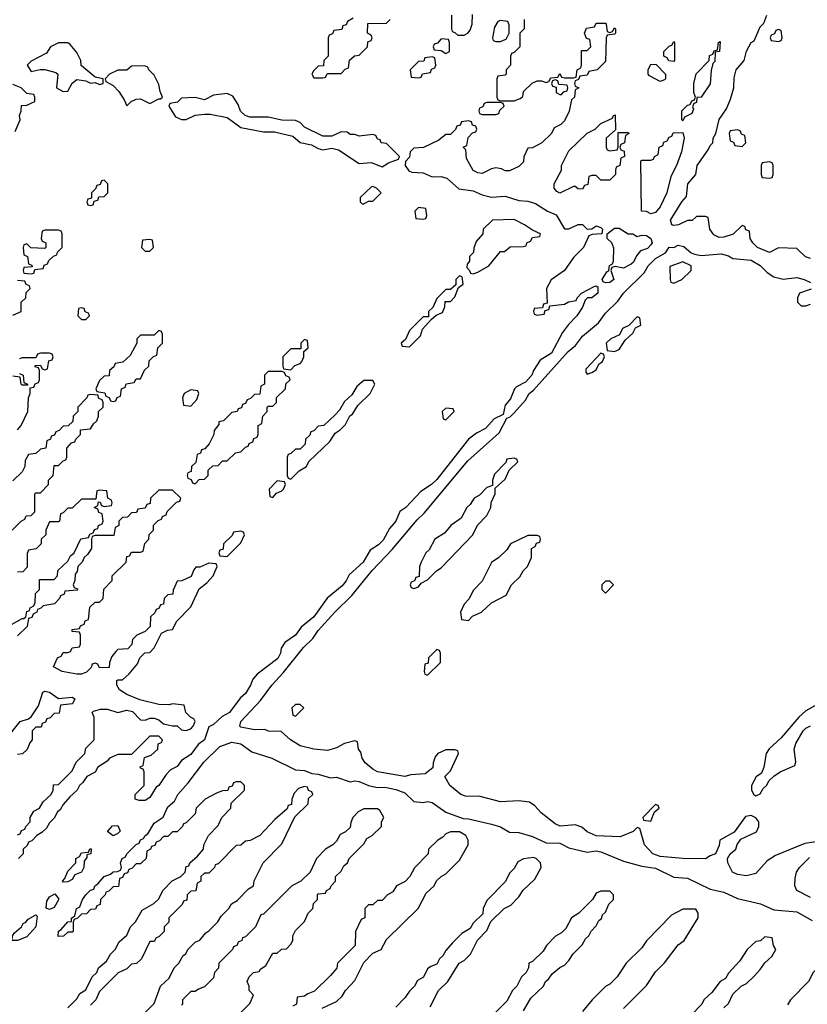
# Model space of a CAD drawing. Header units: inches. Extents: x 2701323 to 2964515, y 494916 to 722124.
# Tile 589 of 656: x 2880839 to 2884296, y 675130 to 679450. Entities that reach past the tile are written whole.
import ezdxf

# ---------------------------------------------------------------- set-up
doc = ezdxf.new("R2010")
doc.units = ezdxf.units.IN
doc.header["$MEASUREMENT"] = 0
doc.layers.add('C8687', color=7, linetype='Continuous')

msp = doc.modelspace()

# ---------------------------------------------------------------- linework, layer by layer
at = {"layer": 'C8687', "color": 2, "elevation": 2}
for points in [[(2883054, 679450), (2883054, 679410), (2883034, 679390), (2883034, 679330), (2883010, 679306), (2882998, 679302), (2882994, 679290), (2882994, 679250), (2882974, 679230), (2882974, 679210), (2882970, 679206), (2882938, 679202), (2882934, 679190), (2882934, 679110), (2882938, 679098), (2882950, 679094), (2883010, 679094), (2883036.4, 679103.6), (2883047.3, 679112.7), (2883050, 679134), (2883088.4, 679171.6), (2883110, 679182), (2883130, 679182), (2883150, 679174), (2883162, 679178), (2883170, 679194), (2883202, 679198), (2883210, 679214), (2883218, 679198), (2883230, 679194), (2883270, 679194), (2883282, 679198), (2883286, 679230), (2883302, 679238), (2883306, 679250), (2883306, 679314), (2883330, 679314), (2883346, 679330), (2883342, 679362), (2883327.3, 679367.3), (2883318, 679390), (2883327.3, 679412.7), (2883362, 679418), (2883370, 679434), (2883410, 679434), (2883414, 679430), (2883418, 679398), (2883430, 679394), (2883442, 679398), (2883450, 679414), (2883454, 679410), (2883454, 679390), (2883450, 679386), (2883418, 679382), (2883414, 679370), (2883410, 679266), (2883374, 679230), (2883338, 679222), (2883330, 679206), (2883298, 679202), (2883292.7, 679187.3), (2883278, 679182), (2883274, 679170), (2883278, 679158), (2883294, 679150), (2883278, 679142), (2883274, 679110), (2883262, 679098), (2883251.6, 679048.4), (2883230, 679006), (2883214, 678990), (2883185.4, 678974.6), (2883174, 678950), (2883131.2, 678908.9), (2883090, 678888), (2883070, 678886), (2883052.7, 678847.3), (2883050, 678826), (2883030, 678806), (2882990, 678786), (2882970, 678786), (2882954.6, 678794.6), (2882930, 678799), (2882910, 678795.3), (2882870, 678775.3), (2882850, 678778), (2882830, 678788), (2882800.4, 678840.4), (2882798, 678878), (2882786, 678890), (2882802, 678898), (2882807.3, 678932.7), (2882827.3, 678952.7), (2882842, 678958), (2882846, 678970), (2882842, 678982), (2882827.3, 678987.3), (2882822, 679002), (2882810, 679006), (2882778, 679002), (2882772.7, 678987.3), (2882758, 678982), (2882752.7, 678967.3), (2882730, 678946), (2882710, 678946), (2882679.6, 678920.4), (2882611.6, 678888.4), (2882570, 678886), (2882554, 678870), (2882550, 678846), (2882532.7, 678827.3), (2882532, 678810), (2882547.1, 678787.1), (2882560.7, 678780.7), (2882610, 678777.3), (2882650, 678760.7), (2882690, 678762), (2882714, 678754), (2882767.3, 678707.3), (2882830, 678699.1), (2882870, 678680.7), (2882910, 678670.8), (2882970, 678675.5), (2883030, 678657.1), (2883070, 678653.4), (2883103.4, 678643.4), (2883156, 678610), (2883193.5, 678593.5), (2883230, 678532), (2883250, 678532), (2883290, 678551.3), (2883310, 678551), (2883330, 678531.3), (2883350, 678532), (2883370, 678544.7), (2883390, 678538), (2883398, 678530), (2883394, 678510), (2883352.7, 678507.3), (2883338, 678502), (2883314, 678450), (2883270, 678406), (2883231.2, 678348.9), (2883171.6, 678308.4), (2883152, 678270), (2883154, 678206), (2883138, 678202), (2883134, 678186), (2883098, 678182), (2883094, 678170), (2883098, 678158), (2883110, 678154), (2883142, 678158), (2883146, 678174), (2883162, 678178), (2883166, 678194), (2883230, 678202), (2883248.4, 678211.6), (2883282, 678218), (2883286, 678230), (2883306, 678250), (2883360.4, 678279.6), (2883370, 678282), (2883376.9, 678276.9), (2883377.3, 678250), (2883350, 678229.2), (2883331.2, 678228.9), (2883321, 678219), (2883310, 678188), (2883284.7, 678150), (2883247.7, 678112.3), (2883222, 678078), (2883173, 677987), (2883124.1, 677955.9), (2883094, 677910), (2883086.8, 677890), (2883059.9, 677860.1), (2883020.5, 677839.5), (2883011, 677830), (2882993.4, 677786.6), (2882970, 677758), (2882962, 677718), (2882921.3, 677698.7), (2882884.4, 677655.6), (2882844.1, 677635.9), (2882810, 677609.2), (2882670, 677432.7), (2882646.8, 677410), (2882599.8, 677380.2), (2882534.8, 677310), (2882507.5, 677292.5), (2882490.4, 677249.6), (2882462.8, 677217.2), (2882434.2, 677165.8), (2882413.8, 677146.2), (2882377.6, 677122.4), (2882347.7, 677070), (2882286.2, 677013.8), (2882272.7, 676987.3), (2882254.6, 676965.4), (2882188.5, 676911.5), (2882130.4, 676829.6), (2882075.2, 676784.8), (2882050.5, 676749.5), (2882002.5, 676717.5), (2881987.7, 676692.3), (2881984, 676670), (2881972.5, 676647.5), (2881881.1, 676578.9), (2881863.4, 676556.6), (2881853, 676530), (2881830, 676493.2), (2881806.6, 676473.4), (2881760.7, 676410), (2881727.5, 676392.5), (2881690, 676358), (2881670, 676348), (2881650.4, 676289.7), (2881622.8, 676270), (2881590, 676225.2), (2881550, 676199), (2881530, 676174), (2881501.1, 676158.9), (2881482, 676138), (2881450.7, 676090), (2881438, 676082), (2881410, 676037.2), (2881390, 676023.7), (2881364, 676024), (2881346, 676030), (2881346, 676050), (2881386, 676090), (2881386, 676150), (2881382, 676162), (2881370, 676166), (2881368.4, 676171.6), (2881382, 676178), (2881387.3, 676212.7), (2881416.4, 676223.6), (2881446, 676250), (2881447.3, 676272.7), (2881462, 676278), (2881466, 676290), (2881450, 676306), (2881410, 676306), (2881330, 676226), (2881270, 676226), (2881234, 676210), (2881223.6, 676196.4), (2881182, 676170), (2881171.2, 676148.9), (2881134, 676130), (2881116.9, 676103.1), (2881102, 676090), (2881091.2, 676068.9), (2881059.6, 676040.4), (2881030, 676006), (2881016.9, 675983.1), (2881005.4, 675974.6), (2880990, 675946), (2880970, 675926), (2880956.9, 675903.1), (2880936.9, 675883.1), (2880914, 675870), (2880892.7, 675847.3), (2880878, 675842), (2880872.7, 675827.3), (2880854, 675810), (2880854, 675790), (2880834, 675770)], [(2882303.6, 679456.4), (2882278, 679442), (2882272.7, 679427.3), (2882258, 679422), (2882252.7, 679407.3), (2882218, 679402), (2882212.7, 679387.3), (2882198, 679382), (2882194, 679370), (2882194, 679290), (2882174, 679270), (2882172.7, 679247.3), (2882150, 679246), (2882130, 679226), (2882122, 679210), (2882130, 679194), (2882170, 679194), (2882182, 679198), (2882190, 679214), (2882250, 679214), (2882267.3, 679232.7), (2882282, 679238), (2882287.3, 679272.7), (2882308.4, 679291.6), (2882330, 679294), (2882366, 679330), (2882367.3, 679352.7), (2882382, 679358), (2882386, 679370), (2882382, 679382), (2882366, 679390), (2882367.3, 679432.7), (2882450, 679434), (2882466, 679450)], [(2882734, 679470), (2882734, 679410), (2882738, 679398), (2882750, 679394), (2882762, 679382), (2882790, 679382), (2882806, 679390), (2882816.4, 679403.6), (2882826, 679430), (2882827.3, 679472.7)], [(2884310, 678402), (2884289.1, 678409.1), (2884250, 678446), (2884170, 678448), (2884130, 678428.7), (2884078, 678450), (2884058, 678470), (2884046, 678490), (2884042, 678522), (2884027.3, 678527.3), (2884022, 678542), (2884010, 678546), (2883971.6, 678508.4), (2883930, 678495.3), (2883910, 678494), (2883885.6, 678505.6), (2883868, 678530), (2883862, 678582), (2883850, 678586), (2883810, 678586), (2883791.6, 678568.4), (2883770, 678568.7), (2883730.5, 678549.5), (2883710, 678546.6), (2883702, 678550), (2883696, 678570), (2883745.1, 678650), (2883765.8, 678674.2), (2883772, 678730), (2883806.6, 678770), (2883812.7, 678810), (2883862, 678878), (2883870, 678898), (2883882, 678910), (2883882.7, 678930), (2883895.3, 678950), (2883910, 679011.3), (2883942, 679058), (2883959.3, 679100.7), (2883974, 679150), (2883975.1, 679195.1), (2883984.2, 679230), (2884019.3, 679270), (2884030, 679311.3), (2884049.5, 679350), (2884062.7, 679357.3), (2884090, 679418), (2884105.6, 679434.4), (2884119, 679470)], [(2880820.2, 678959.8), (2880842, 679010), (2880838, 679030), (2880846, 679050), (2880847.3, 679072.7), (2880870, 679074), (2880906, 679090), (2880906, 679110), (2880902, 679122), (2880870, 679126), (2880846, 679150), (2880810, 679166)], [(2884354, 675846), (2884285.2, 675834.8), (2884156.7, 675783.3), (2884120.4, 675759.6), (2884070, 675704), (2884030, 675693.2), (2883990, 675699), (2883968, 675710), (2883948, 675750), (2883946, 675770), (2883958, 675790), (2883982, 675810), (2883989.2, 675830.8), (2884005.2, 675854.8), (2884072.7, 675887.3), (2884084, 675910), (2884084, 675930), (2884070, 675948.7), (2884050, 675959), (2884025.4, 675954.6), (2883974.8, 675885.2), (2883912, 675850), (2883910, 675826), (2883894, 675790), (2883870, 675782), (2883850, 675768.7), (2883750, 675769.2), (2883650, 675778), (2883619, 675790), (2883582, 675830), (2883562, 675902), (2883550, 675906), (2883531.6, 675888.4), (2883475.3, 675864.7), (2883370, 675869.4), (2883330, 675886), (2883306.6, 675906.6), (2883277.5, 675917.5), (2883212.1, 675912.1), (2883190, 675922), (2883128, 675970), (2883100.4, 676000.4), (2883076.4, 676016.4), (2883030, 676022), (2882950, 676019), (2882861.2, 676041.2), (2882796.3, 676043.7), (2882775.3, 676050), (2882728, 676090), (2882706, 676130), (2882730, 676154), (2882766, 676230), (2882762, 676242), (2882750, 676246), (2882710, 676246), (2882674, 676230), (2882663.6, 676216.4), (2882654, 676190), (2882652.7, 676167.3), (2882619.6, 676140.4), (2882556.4, 676136.4), (2882530, 676129.2), (2882410, 676149.4), (2882390, 676161.2), (2882355.3, 676190), (2882342, 676210), (2882336.4, 676236.4), (2882326, 676250), (2882322, 676282), (2882310, 676286), (2882265.4, 676274.6), (2882230, 676255.3), (2882190, 676244), (2882130, 676249.3), (2882070, 676263.7), (2882028.7, 676290), (2881987.3, 676327.3), (2881931.2, 676328.9), (2881915.3, 676335.3), (2881870, 676334), (2881810, 676345.2), (2881805.2, 676350), (2881809.6, 676370.4), (2881896.6, 676463.4), (2881946, 676530), (2881995.6, 676584.4), (2882084.4, 676695.6), (2882125.4, 676734.6), (2882149.6, 676770.4), (2882222.7, 676850), (2882296.9, 676923.1), (2882386.2, 677033.8), (2882474.9, 677125.1), (2882584.7, 677255.3), (2882615.1, 677284.9), (2882806, 677514), (2882943.2, 677636.8), (2882978, 677702), (2882992.5, 677707.5), (2883010, 677724.7), (2883059.5, 677780.5), (2883075.3, 677810), (2883095.1, 677824.9), (2883246.8, 677993.2), (2883279.5, 678020.5), (2883310, 678061), (2883380.2, 678119.8), (2883410, 678162), (2883465.2, 678214.8), (2883489.5, 678250.5), (2883580.4, 678339.6), (2883598, 678370), (2883630, 678402), (2883673.6, 678426.4), (2883690, 678451), (2883710, 678450.8), (2883730, 678460.7), (2883754.2, 678454.2), (2883786.8, 678426.8), (2883800.7, 678420.7), (2883830, 678414.8), (2883918, 678422), (2883950, 678414), (2883970, 678402), (2884050, 678394.8), (2884090, 678371.3), (2884120.5, 678340.5), (2884150, 678322), (2884190, 678311), (2884250, 678318.8), (2884282, 678310), (2884310, 678296)], [(2880810, 678154), (2880846, 678170), (2880846, 678210), (2880866, 678230), (2880867.3, 678252.7), (2880886, 678270), (2880882, 678282), (2880867.3, 678287.3), (2880862, 678302), (2880830, 678306)], [(2884312.7, 678267.3), (2884262, 678250), (2884254, 678230), (2884254, 678210), (2884270, 678194), (2884290, 678194), (2884310, 678202)], [(2880829.6, 677650.4), (2880845.2, 677670), (2880875.3, 677730), (2880878, 677790), (2880886, 677810), (2880886, 677834), (2880902, 677838), (2880907.3, 677852.7), (2880922, 677858), (2880926, 677870), (2880926, 677910), (2880922, 677922), (2880907.3, 677927.3), (2880907.3, 677932.7), (2880930, 677934), (2880938, 677918), (2880950, 677914), (2880962, 677918), (2880967.3, 677952.7), (2880982, 677958), (2880986, 677970), (2880982, 677982), (2880970, 677986), (2880930, 677986), (2880918, 677982), (2880910, 677966), (2880850, 677966), (2880838, 677962)], [(2880838, 677898), (2880854, 677890), (2880858, 677858), (2880874, 677850), (2880874, 677846), (2880850, 677846), (2880846, 677850), (2880842, 677882), (2880810, 677886)], [(2880806, 677210), (2880846, 677250), (2880862, 677258), (2880867.3, 677272.7), (2880890, 677274), (2880906, 677290), (2880906, 677370), (2880910, 677374), (2880930, 677374), (2880966, 677410), (2880966, 677430), (2880986, 677450), (2880990, 677494), (2881010, 677494), (2881030, 677514), (2881042, 677518), (2881046, 677530), (2881046, 677570), (2881067.3, 677592.7), (2881082, 677598), (2881086, 677610), (2881106, 677630), (2881106, 677650), (2881150, 677654), (2881163.1, 677676.9), (2881178, 677690), (2881186, 677710), (2881186, 677730), (2881206, 677750), (2881206, 677770), (2881202, 677782), (2881187.3, 677787.3), (2881182, 677802), (2881150, 677806), (2881138, 677802), (2881134, 677790), (2881094, 677750), (2881094, 677730), (2881074, 677710), (2881072.7, 677687.3), (2881052.7, 677667.3), (2881030, 677666), (2881012.7, 677647.3), (2880998, 677642), (2880992.7, 677627.3), (2880978, 677622), (2880974, 677610), (2880958, 677602), (2880954, 677570), (2880930, 677566), (2880910, 677546), (2880878, 677542), (2880863.6, 677516.4), (2880862, 677490), (2880850, 677466), (2880810, 677426)], [(2880803.1, 676796.9), (2880850, 676822), (2880858, 676822), (2880866, 676830), (2880870, 676854), (2880882, 676858), (2880886, 676870), (2880902, 676878), (2880907.3, 676892.7), (2880908.4, 676931.6), (2880926, 676950), (2880926, 676994), (2880990, 676994), (2881006, 677010), (2881007.3, 677032.7), (2881050, 677074), (2881063.1, 677096.9), (2881078, 677110), (2881107.3, 677172.7), (2881142, 677178), (2881147.3, 677192.7), (2881162, 677198), (2881167.3, 677212.7), (2881182, 677218), (2881186, 677230), (2881202, 677238), (2881206, 677250), (2881202, 677282), (2881187.3, 677287.3), (2881182, 677302), (2881166, 677310), (2881182, 677318), (2881186, 677334), (2881192.7, 677332.7), (2881198, 677318), (2881210, 677314), (2881242, 677318), (2881246, 677330), (2881242, 677342), (2881226, 677350), (2881222, 677382), (2881190, 677386), (2881178, 677382), (2881174, 677346), (2881110, 677346), (2881070, 677306), (2881050, 677306), (2881030, 677286), (2881018, 677282), (2881014, 677250), (2881010, 677246), (2880970, 677246), (2880954, 677210), (2880954, 677190), (2880934, 677170), (2880934, 677150), (2880911.6, 677128.4), (2880878, 677122), (2880872.7, 677107.3), (2880872.7, 677047.3), (2880852.7, 677027.3), (2880830, 677026)], [(2880830, 675874), (2880842, 675878), (2880847.3, 675892.7), (2880862, 675898), (2880866, 675910), (2880886, 675930), (2880886, 675950), (2880902, 675978), (2880926, 675990), (2880942, 676018), (2880978, 676050), (2880986, 676070), (2880987.3, 676092.7), (2881010, 676094), (2881070, 676154), (2881087.3, 676192.7), (2881126, 676230), (2881130, 676254), (2881166, 676290), (2881166, 676390), (2881158, 676410), (2881164, 676416), (2881194.6, 676425.4), (2881225.4, 676425.4), (2881270, 676410.8), (2881310, 676420.7), (2881334.6, 676414.6), (2881370, 676378), (2881390, 676376), (2881410, 676384.7), (2881430, 676384.7), (2881450, 676378), (2881470, 676361), (2881510, 676351), (2881530, 676351), (2881550, 676334.8), (2881570, 676330.8), (2881590, 676338.8), (2881601.2, 676350), (2881609, 676370), (2881603.1, 676383.1), (2881589.4, 676389.4), (2881568, 676410), (2881562, 676442), (2881510, 676448), (2881496, 676444), (2881450, 676445.2), (2881366.3, 676466.3), (2881309.3, 676489.3), (2881278, 676510), (2881266, 676530), (2881266, 676550), (2881270, 676554), (2881290, 676554), (2881320.4, 676579.6), (2881356.4, 676623.6), (2881366, 676650), (2881388.4, 676671.6), (2881410, 676674), (2881430, 676694), (2881462, 676758), (2881488.4, 676771.6), (2881510, 676774), (2881528.7, 676811.3), (2881590, 676874), (2881627.3, 676952.7), (2881660.4, 676979.6), (2881688, 677010), (2881706, 677050), (2881702, 677062), (2881670, 677066), (2881630, 677048), (2881612.7, 677047.3), (2881603.6, 677036.4), (2881592.7, 677007.3), (2881551.6, 676988.4), (2881530, 676986), (2881512.7, 676947.3), (2881511.2, 676928.9), (2881490, 676926), (2881474, 676910), (2881470, 676886), (2881458, 676882), (2881450, 676866), (2881438, 676862), (2881432.7, 676847.3), (2881414, 676830), (2881412.7, 676787.3), (2881390, 676766), (2881354, 676750), (2881334, 676730), (2881331.6, 676708.4), (2881314, 676690), (2881270, 676686), (2881262, 676678), (2881243.6, 676656.4), (2881234, 676630), (2881232.7, 676607.3), (2881190, 676606), (2881182, 676622), (2881170, 676626), (2881158, 676622), (2881152.7, 676607.3), (2881132.7, 676587.3), (2881110, 676578), (2881090, 676578), (2881026, 676590), (2880988, 676610), (2881006, 676650), (2881022, 676658), (2881030, 676674), (2881050, 676674), (2881062, 676678), (2881070, 676694), (2881102, 676698), (2881106, 676710), (2881106, 676750), (2881102, 676762), (2881070, 676766), (2881070, 676774), (2881102, 676778), (2881106, 676790), (2881122, 676798), (2881127.3, 676812.7), (2881142, 676818), (2881147.3, 676872.7), (2881170, 676894), (2881190, 676894), (2881206, 676910), (2881208.4, 676951.6), (2881246, 676990), (2881246, 677010), (2881306, 677070), (2881310, 677094), (2881322, 677098), (2881330, 677114), (2881370, 677114), (2881382, 677118), (2881388.4, 677151.6), (2881406, 677170), (2881408.4, 677191.6), (2881426, 677210), (2881427.3, 677232.7), (2881447.3, 677252.7), (2881462, 677258), (2881466, 677270), (2881482, 677278), (2881487.3, 677292.7), (2881527.3, 677332.7), (2881542, 677338), (2881546, 677350), (2881510, 677386), (2881450, 677386), (2881414, 677350), (2881412.7, 677327.3), (2881398, 677322), (2881390, 677306), (2881358, 677302), (2881352.7, 677287.3), (2881330, 677286), (2881312.7, 677267.3), (2881290, 677266), (2881274, 677250), (2881274, 677230), (2881258, 677222), (2881252.7, 677187.3), (2881170, 677186), (2881158, 677182), (2881154, 677170), (2881154, 677130), (2881136.9, 677103.1), (2881122, 677090), (2881114, 677070), (2881094, 677050), (2881091.6, 677028.4), (2881083.6, 677016.4), (2881082, 676990), (2881074, 676970), (2881078, 676958), (2881092.7, 676952.7), (2881092.7, 676947.3), (2881038, 676942), (2881034, 676930), (2881018, 676922), (2881014, 676910), (2880992.7, 676887.3), (2880942, 676878), (2880932.7, 676867.3), (2880918, 676862), (2880914, 676850), (2880898, 676842), (2880892.7, 676827.3), (2880878, 676822), (2880872.7, 676787.3), (2880830, 676746)], [(2880800.2, 676319.8), (2880842, 676370), (2880878, 676382), (2880889.2, 676390.8), (2880921.2, 676438.8), (2880941.2, 676498.8), (2880950, 676504), (2880970, 676499.1), (2881010, 676471), (2881070, 676478), (2881082, 676470), (2881071.6, 676448.4), (2881018, 676442), (2881012.7, 676407.3), (2880990, 676406), (2880972.7, 676387.3), (2880958, 676382), (2880952.7, 676367.3), (2880938, 676362), (2880934, 676346), (2880910, 676346), (2880894, 676330), (2880894, 676290), (2880883.6, 676276.4), (2880872.7, 676247.3), (2880851.6, 676228.4), (2880830, 676226)], [(2884330, 676439), (2884290, 676417.2), (2884258.8, 676390), (2884181.1, 676298.9), (2884128.6, 676251.5), (2884116.3, 676230), (2884106, 676170), (2884096, 676144), (2884071.6, 676128.4), (2884052, 676090), (2884052, 676070), (2884062, 676050), (2884070, 676044.7), (2884090, 676054), (2884103.1, 676076.9), (2884118, 676090), (2884128.7, 676111.3), (2884149, 676131), (2884178, 676150), (2884242, 676178), (2884246, 676194), (2884239, 676250), (2884245.6, 676274.4), (2884278, 676330), (2884290, 676342), (2884310, 676352)], [(2881050, 675114), (2881090, 675154), (2881103.1, 675176.9), (2881130, 675194), (2881158, 675250), (2881178, 675270), (2881186, 675290), (2881220.4, 675319.6), (2881238, 675350), (2881258, 675370), (2881276.4, 675403.6), (2881310, 675434), (2881326, 675470), (2881348.4, 675491.6), (2881376.4, 675543.6), (2881428.4, 675571.6), (2881448.4, 675591.6), (2881468.8, 675631.1), (2881508.8, 675671.1), (2881546, 675690), (2881566, 675710), (2881570, 675734), (2881582, 675738), (2881586, 675750), (2881620.4, 675779.6), (2881646, 675810), (2881648, 675830), (2881668, 675870), (2881710, 675914), (2881726, 675950), (2881766, 675990), (2881767.3, 676012.7), (2881826, 676070), (2881826, 676090), (2881818, 676098), (2881810, 676106), (2881790, 676106), (2881778, 676102), (2881772.7, 676087.3), (2881758, 676082), (2881752.7, 676067.3), (2881730, 676066), (2881703.6, 676056.4), (2881654, 676030), (2881614, 675990), (2881610, 675966), (2881570, 675926), (2881558, 675922), (2881554, 675910), (2881530, 675886), (2881510, 675886), (2881490, 675866), (2881470, 675866), (2881452.7, 675847.3), (2881438, 675842), (2881432.7, 675827.3), (2881418, 675822), (2881414, 675810), (2881398, 675802), (2881394, 675770), (2881374, 675750), (2881370, 675746), (2881350, 675746), (2881332.7, 675727.3), (2881318, 675722), (2881312.7, 675707.3), (2881298, 675702), (2881290, 675686), (2881278, 675682), (2881272.7, 675647.3), (2881250, 675646), (2881230, 675626), (2881218, 675622), (2881214, 675610), (2881194, 675590), (2881192.7, 675567.3), (2881178, 675562), (2881172.7, 675547.3), (2881150, 675546), (2881132.7, 675527.3), (2881110, 675526), (2881092.7, 675507.3), (2881078, 675502), (2881074, 675490), (2881074, 675450), (2881070, 675446), (2881050, 675446), (2881031.6, 675428.4), (2881008, 675428), (2881010, 675451.3), (2881022, 675458), (2881050, 675491.3), (2881067.3, 675492.7), (2881067.3, 675507.3), (2881082, 675518), (2881089.3, 675550), (2881103.1, 675556.9), (2881115.3, 675590), (2881129.6, 675610.4), (2881150, 675630.7), (2881164.7, 675635.3), (2881169.6, 675650.4), (2881182, 675658), (2881210, 675690.6), (2881238.6, 675701.4), (2881250, 675711.3), (2881268, 675712), (2881282, 675718), (2881286, 675730), (2881282, 675750), (2881289, 675770), (2881303.1, 675776.9), (2881309, 675790), (2881350, 675831), (2881363.1, 675836.9), (2881370, 675851), (2881383.1, 675856.9), (2881390, 675871.3), (2881402, 675878), (2881430, 675924.7), (2881469.3, 675950.7), (2881490, 675996), (2881519.3, 676020.7), (2881534, 676050), (2881579.1, 676100.9), (2881647.7, 676192.3), (2881718.4, 676261.6), (2881770, 676280.5), (2881810, 676272.7), (2881857.7, 676237.7), (2881946, 676210), (2882050, 676158), (2882090, 676155.5), (2882122, 676142), (2882150, 676139.3), (2882203.1, 676123.1), (2882230, 676126.4), (2882290, 676105.5), (2882310, 676110.4), (2882330, 676108), (2882370, 676090.5), (2882402.8, 676082.8), (2882450, 676080.5), (2882490, 676073), (2882530, 676058), (2882570, 676019.3), (2882610, 676015.8), (2882630, 676020.3), (2882650, 676015.3), (2882710, 675972.7), (2882785.2, 675945.2), (2882810, 675944), (2882910, 675920.4), (2882950, 675908.4), (2882990, 675885.5), (2883030, 675883.8), (2883090, 675865.5), (2883150, 675838.4), (2883210, 675837.6), (2883250, 675815.8), (2883330, 675797.1), (2883370, 675803.8), (2883390, 675799.3), (2883490, 675758.4), (2883570, 675736.4), (2883630, 675726.7), (2883710, 675688), (2883770, 675683.8), (2883870, 675635.5), (2883930, 675621.6), (2883990, 675594), (2884090.3, 675570.3), (2884150, 675543.8), (2884250, 675536.4), (2884318, 675498)], [(2881370, 675074), (2881430, 675134), (2881458, 675210), (2881495.3, 675244.7), (2881518, 675290), (2881538, 675310), (2881556.4, 675343.6), (2881568.4, 675351.6), (2881578, 675370), (2881610, 675402), (2881630, 675412), (2881656.4, 675443.6), (2881670, 675452), (2881708.4, 675491.6), (2881723.1, 675516.9), (2881758, 675550), (2881768.8, 675571.1), (2881794.6, 675585.4), (2881843.1, 675636.9), (2881866, 675650), (2881868.4, 675671.6), (2881908, 675750), (2881990, 675834), (2882047.3, 675952.7), (2882106, 676010), (2882107.3, 676032.7), (2882126, 676050), (2882122, 676062), (2882107.3, 676067.3), (2882102, 676082), (2882090, 676086), (2882063.6, 676076.4), (2882043.6, 676056.4), (2882034, 676030), (2882032.7, 676007.3), (2882018, 676002), (2882012.7, 675987.3), (2881959.6, 675940.4), (2881894, 675870), (2881851.6, 675848.4), (2881830, 675846), (2881810, 675828), (2881790, 675826), (2881710, 675746), (2881698, 675742), (2881694, 675730), (2881670, 675706), (2881650, 675706), (2881634, 675690), (2881634, 675670), (2881618, 675662), (2881612.7, 675627.3), (2881590, 675626), (2881574, 675610), (2881572.7, 675587.3), (2881558, 675582), (2881552.7, 675567.3), (2881494, 675510), (2881494, 675490), (2881474, 675470), (2881474, 675450), (2881450, 675426), (2881438, 675422), (2881430, 675406), (2881410, 675406), (2881374, 675330), (2881351.6, 675308.4), (2881330, 675306), (2881310, 675286), (2881272, 675268), (2881190, 675186), (2881174, 675150), (2881150, 675126)], [(2881810, 675094), (2881850, 675134), (2881866, 675170), (2881846, 675190), (2881846, 675210), (2881838, 675230), (2881846, 675250), (2881866, 675270), (2881890, 675274), (2881896.4, 675283.6), (2881920.4, 675299.6), (2881950, 675354), (2881970, 675354), (2881988.4, 675371.6), (2882010, 675374), (2882030, 675394), (2882038, 675410), (2882038, 675430), (2882050, 675454), (2882090, 675494), (2882106, 675530), (2882126, 675550), (2882128.4, 675571.6), (2882146, 675590), (2882146, 675610), (2882150, 675614), (2882182, 675618), (2882186, 675630), (2882202, 675638), (2882206, 675650), (2882226, 675670), (2882226, 675690), (2882250, 675714), (2882262, 675738), (2882278, 675750), (2882286, 675770), (2882350, 675834), (2882363.1, 675856.9), (2882386, 675870), (2882428, 675910), (2882428, 675930), (2882438, 675950), (2882420.4, 675980.4), (2882410, 675988), (2882350, 675988), (2882325.4, 675974.6), (2882302, 675950), (2882292.7, 675927.3), (2882290, 675906), (2882270, 675886), (2882245.4, 675874.6), (2882230, 675846), (2882214, 675830), (2882182, 675810), (2882142, 675770), (2882114, 675710), (2882074, 675670), (2882034, 675650), (2881910, 675526), (2881898, 675522), (2881874, 675470), (2881830, 675426), (2881818, 675422), (2881814, 675410), (2881798, 675402), (2881794, 675390), (2881778, 675382), (2881774, 675370), (2881714, 675310), (2881711.6, 675288.4), (2881694, 675270), (2881690, 675246), (2881650, 675206), (2881623.6, 675196.4), (2881610, 675186), (2881590, 675186), (2881554, 675150), (2881554, 675130), (2881550, 675126)], [(2882167.3, 675112.7), (2882230, 675142), (2882254.6, 675165.4), (2882268.8, 675191.1), (2882310, 675234), (2882350, 675314), (2882390, 675354), (2882426, 675370), (2882450, 675414), (2882588, 675550), (2882623.1, 675616.9), (2882658, 675650), (2882668.8, 675671.1), (2882688.8, 675691.1), (2882710, 675702), (2882770, 675762), (2882808, 675830), (2882808, 675850), (2882798, 675870), (2882770, 675886), (2882730, 675886), (2882710, 675878), (2882696.9, 675863.1), (2882674, 675850), (2882634, 675810), (2882632, 675790), (2882571.6, 675728.4), (2882552, 675690), (2882531.2, 675668.9), (2882494, 675650), (2882476.9, 675623.1), (2882454, 675610), (2882430, 675586), (2882410, 675586), (2882390, 675566), (2882370, 675566), (2882354, 675550), (2882354, 675510), (2882338, 675502), (2882314, 675450), (2882311.6, 675388.4), (2882234, 675310), (2882231.6, 675288.4), (2882203.6, 675256.4), (2882132.7, 675187.3), (2882103.6, 675176.4), (2882090, 675166), (2882058, 675162), (2882054, 675130), (2882038, 675122)], [(2882640.4, 675119.6), (2882678, 675190), (2882718, 675230), (2882768.8, 675311.1), (2882790, 675322), (2882818, 675350), (2882848.4, 675411.6), (2882890, 675454), (2882907.3, 675492.7), (2882966, 675550), (2882994.6, 675565.4), (2883030, 675602), (2883048.8, 675631.1), (2883100.4, 675679.6), (2883128, 675730), (2883126, 675750), (2883106, 675770), (2883094.6, 675774.6), (2883050, 675768), (2883025.4, 675754.6), (2883010, 675726), (2882990, 675706), (2882971.2, 675668.9), (2882890, 675586), (2882874, 675550), (2882872.7, 675527.3), (2882830, 675486), (2882816.9, 675463.1), (2882779.6, 675440.4), (2882739.6, 675400.4), (2882710, 675366), (2882696.9, 675343.1), (2882682, 675330), (2882670, 675306), (2882643.6, 675296.4), (2882630, 675286), (2882611.2, 675248.9), (2882585.4, 675234.6), (2882572, 675210), (2882550, 675188), (2882530, 675158), (2882490, 675118)], [(2884310, 675599.3), (2884250, 675629), (2884242, 675650), (2884243.1, 675683.1), (2884249, 675710), (2884262, 675730), (2884306.3, 675773.7)], [(2883050, 675102), (2883083.1, 675156.9), (2883138, 675210), (2883148, 675230), (2883160.4, 675239.6), (2883176.4, 675263.6), (2883210, 675292), (2883230, 675302), (2883250, 675322), (2883268.8, 675351.1), (2883308.4, 675391.6), (2883323.1, 675416.9), (2883338, 675430), (2883348.4, 675451.6), (2883370, 675474), (2883382, 675498), (2883393.6, 675506.4), (2883398, 675522), (2883410, 675534), (2883426, 675570), (2883446, 675590), (2883446, 675610), (2883430, 675626), (2883390, 675626), (2883370, 675618), (2883354, 675590), (2883294, 675530), (2883262, 675510), (2883236.9, 675463.1), (2883216.9, 675443.1), (2883191.6, 675428.4), (2883151.6, 675388.4), (2883136.9, 675363.1), (2883090, 675318), (2883074, 675310), (2883072, 675290), (2883062, 675270), (2883042, 675250), (2883022, 675210), (2883002, 675190), (2882976.9, 675143.1), (2882916.9, 675083.1)], [(2883490, 675112), (2883590, 675212), (2883630, 675272), (2883670, 675312), (2883729.3, 675390.7), (2883755.3, 675410), (2883818, 675510), (2883818, 675530), (2883807.3, 675547.3), (2883750, 675548), (2883699.6, 675520.4), (2883590, 675408), (2883570, 675378), (2883502, 675310), (2883462, 675250), (2883430, 675218), (2883410, 675208), (2883352, 675150), (2883310, 675098)], [(2883930, 675114), (2883950, 675134), (2883970, 675174), (2884006, 675210), (2884030, 675222), (2884064.7, 675255.3), (2884090, 675282), (2884110, 675312), (2884140.4, 675339.6), (2884158, 675370), (2884148.4, 675388.4), (2884142, 675422), (2884110, 675426), (2884091.6, 675408.4), (2884070, 675406), (2884032, 675370), (2883999.8, 675320.2), (2883950, 675266), (2883936.9, 675243.1), (2883914, 675230), (2883878, 675182), (2883842, 675150), (2883834, 675130), (2883790, 675086)], [(2884338, 675110), (2884380.2, 675139.8), (2884450, 675232), (2884488, 675270), (2884518, 675330), (2884518, 675350), (2884506, 675370), (2884490, 675378), (2884430, 675375.3), (2884410, 675368), (2884372, 675330), (2884362, 675310), (2884322, 675270), (2884302, 675230), (2884222, 675150), (2884210, 675128)]]:
    msp.add_lwpolyline(points, dxfattribs=at)
for points in [[(2882950, 679446), (2882938, 679442), (2882923.6, 679416.4), (2882914, 679370), (2882918, 679358), (2882930, 679354), (2882950, 679354), (2882970, 679362), (2882975.3, 679364.7), (2882988, 679390), (2882987.3, 679427.3), (2882982, 679442)], [(2884170, 679406), (2884158, 679402), (2884152.7, 679387.3), (2884138, 679382), (2884134, 679370), (2884138, 679358), (2884170, 679354), (2884182, 679358), (2884186, 679370), (2884182, 679402)], [(2881050, 679348), (2881010, 679348), (2880974, 679330), (2880956.9, 679303.1), (2880890, 679268), (2880872, 679250), (2880890, 679222), (2880928.7, 679231.3), (2880950, 679231.3), (2880998.4, 679218.4), (2881006.8, 679210), (2881001, 679150), (2881030, 679134), (2881050, 679136), (2881070, 679171.3), (2881090, 679186.8), (2881130, 679181), (2881150, 679171.3), (2881170, 679174), (2881190, 679164.7), (2881206, 679170), (2881206, 679190), (2881170, 679198), (2881108.8, 679248.9), (2881108, 679270), (2881090, 679306), (2881060.4, 679340.4)], [(2882690, 679366), (2882672.7, 679347.3), (2882658, 679342), (2882654, 679330), (2882658, 679318), (2882690, 679314), (2882710, 679302), (2882726, 679310), (2882726, 679350), (2882722, 679362)], [(2883710, 679266), (2883688.4, 679268.4), (2883682, 679282), (2883666, 679290), (2883666, 679310), (2883690, 679334), (2883702, 679338), (2883710, 679354), (2883714, 679350), (2883714, 679270)], [(2883750, 679006), (2883746, 679010), (2883746, 679050), (2883770, 679074), (2883782, 679078), (2883790, 679094), (2883802, 679098), (2883806, 679110), (2883798, 679130), (2883798, 679170), (2883808.4, 679211.6), (2883866, 679270), (2883867.3, 679292.7), (2883882, 679298), (2883887.3, 679312.7), (2883902, 679318), (2883906, 679350), (2883914, 679354), (2883910.7, 679310), (2883892.7, 679307.3), (2883890, 679266), (2883882, 679258), (2883874, 679226), (2883870, 679168), (2883830, 679109), (2883812, 679108), (2883810, 679086), (2883798, 679082), (2883792.7, 679067.3), (2883796.9, 679056.9), (2883790, 679038), (2883758, 679022)], [(2882650, 679286), (2882618, 679282), (2882612.7, 679267.3), (2882590, 679266), (2882554, 679230), (2882558, 679198), (2882590, 679194), (2882602, 679198), (2882607.3, 679212.7), (2882642, 679218), (2882647.3, 679232.7), (2882662, 679238), (2882666, 679250), (2882662, 679282)], [(2881387.3, 679247.3), (2881330, 679246), (2881310, 679228), (2881270, 679228), (2881234, 679210), (2881214, 679190), (2881218, 679178), (2881250, 679161), (2881274.6, 679134.6), (2881298.5, 679098.5), (2881310, 679072), (2881328, 679090), (2881350, 679100.7), (2881370, 679102), (2881410, 679082), (2881450, 679102), (2881458, 679102), (2881466, 679110), (2881455.3, 679135.3), (2881450, 679166), (2881430, 679206), (2881406, 679230), (2881402, 679242)], [(2883650, 679178), (2883603.1, 679203.1), (2883598, 679210), (2883598, 679230), (2883610, 679254), (2883632.7, 679252.7), (2883674, 679210), (2883674, 679190), (2883670, 679186)], [(2883190, 679186), (2883178, 679182), (2883174, 679170), (2883178, 679158), (2883194, 679154), (2883194, 679130), (2883210, 679122), (2883218, 679122), (2883227.3, 679132.7), (2883242, 679138), (2883246, 679150), (2883242, 679162), (2883206, 679166), (2883202, 679182)], [(2881750, 679126), (2881690, 679118), (2881650, 679098), (2881610, 679108), (2881550, 679106), (2881531.6, 679088.4), (2881498, 679082), (2881494, 679070), (2881523.5, 679023.5), (2881550, 679011.3), (2881570, 679011.3), (2881609.1, 679030.9), (2881650, 679034.8), (2881674.8, 679034.8), (2881750, 679020.7), (2881810, 678976), (2881910, 678957.3), (2881958, 678958), (2882038.5, 678938.5), (2882070, 678911.3), (2882120.7, 678900.7), (2882150, 678884.9), (2882170, 678878.8), (2882210, 678886), (2882238, 678878), (2882330, 678819.1), (2882382.8, 678822.8), (2882430, 678804.7), (2882458, 678822), (2882502, 678838), (2882506, 678850), (2882450, 678906), (2882426, 678910), (2882422, 678922), (2882410, 678926), (2882402, 678942), (2882390, 678946), (2882330, 678938), (2882310, 678946), (2882290, 678946), (2882276.4, 678956.4), (2882250, 678958), (2882210, 678938), (2882170, 678938), (2882090, 678978), (2882070, 678998), (2882050, 679008), (2881990, 679008.7), (2881930, 679022), (2881850, 679022), (2881829.1, 679029.1), (2881808.8, 679048.9), (2881798, 679078), (2881774.6, 679114.6)], [(2882950, 679086), (2882890, 679086), (2882878, 679082), (2882872.7, 679067.3), (2882858, 679062), (2882854, 679050), (2882858, 679038), (2882870, 679034), (2882930, 679034), (2882942, 679038), (2882947.3, 679052.7), (2882966, 679070), (2882962, 679082)], [(2883430, 678874), (2883462, 678878), (2883466, 678890), (2883466, 678954), (2883510, 678954), (2883514, 678950), (2883498, 678942), (2883494, 678910), (2883478, 678902), (2883474, 678890), (2883478, 678878), (2883492.7, 678872.7), (2883494, 678850), (2883478, 678842), (2883474, 678810), (2883458, 678802), (2883454, 678790), (2883454, 678770), (2883430, 678746), (2883390, 678746), (2883370, 678766), (2883350, 678766), (2883338, 678762), (2883332.7, 678727.3), (2883318, 678722), (2883310, 678706), (2883290, 678708), (2883278, 678718), (2883270, 678718), (2883210, 678688.7), (2883196.4, 678696.4), (2883186, 678710), (2883186, 678730), (2883218, 678790), (2883218, 678810), (2883250, 678874), (2883330, 678952), (2883366, 678970), (2883390, 678994), (2883442, 679018), (2883446, 679030), (2883452.7, 679032.7), (2883454, 678966), (2883414, 678930), (2883414, 678890), (2883418, 678878)], [(2883990, 678966), (2883958, 678962), (2883954, 678950), (2883958, 678918), (2883972.7, 678912.7), (2883978, 678898), (2884010, 678894), (2884026, 678910), (2884022, 678942), (2884007.3, 678947.3), (2884002, 678962)], [(2883610, 678598), (2883590, 678608), (2883568, 678610), (2883566, 678830), (2883570, 678834), (2883610, 678834), (2883622, 678838), (2883626, 678850), (2883642, 678858), (2883646, 678890), (2883662, 678898), (2883667.3, 678912.7), (2883682, 678918), (2883690, 678934), (2883702, 678938), (2883707.3, 678952.7), (2883750, 678954), (2883756, 678930), (2883744.7, 678870), (2883722.8, 678810), (2883698, 678762), (2883679.3, 678690), (2883650, 678628.7), (2883630, 678604)], [(2884130, 678826), (2884098, 678822), (2884094, 678810), (2884094, 678770), (2884098, 678758), (2884130, 678754), (2884142, 678758), (2884146, 678770), (2884146, 678810), (2884142, 678822)], [(2881210, 678746), (2881198, 678742), (2881192.7, 678727.3), (2881178, 678722), (2881172.7, 678707.3), (2881154, 678690), (2881154, 678666), (2881138, 678662), (2881134, 678650), (2881138, 678638), (2881150, 678634), (2881162, 678638), (2881166, 678654), (2881182, 678658), (2881187.3, 678672.7), (2881210, 678674), (2881226, 678690), (2881226, 678730)], [(2882390, 678718), (2882383.6, 678716.4), (2882334, 678670), (2882334, 678650), (2882342, 678642), (2882350, 678642), (2882370, 678654), (2882390, 678654), (2882426, 678690), (2882406, 678710)], [(2882590, 678626), (2882574, 678610), (2882578, 678578), (2882610, 678574), (2882622, 678578), (2882626, 678590), (2882622, 678622)], [(2883010, 678572.7), (2882914, 678570), (2882874, 678530), (2882872, 678510), (2882843.6, 678476.4), (2882832.7, 678447.3), (2882831.6, 678428.4), (2882814, 678410), (2882814, 678390), (2882803.6, 678376.4), (2882802, 678362), (2882814, 678350), (2882818, 678338), (2882830, 678334), (2882850, 678342), (2882898, 678370), (2882950, 678432), (2882967.3, 678432.7), (2882992.7, 678452.7), (2883050, 678454), (2883062, 678458), (2883066, 678470), (2883082, 678478), (2883090, 678494), (2883122, 678498), (2883126, 678510), (2883090, 678526), (2883055.3, 678550)], [(2881010, 678526), (2880950, 678526), (2880938, 678522), (2880934, 678490), (2880938, 678478), (2880954, 678470), (2880954, 678450), (2880950, 678446), (2880888, 678448), (2880870, 678466), (2880858, 678462), (2880854, 678450), (2880858, 678418), (2880874, 678410), (2880878, 678378), (2880892.7, 678372.7), (2880894, 678366), (2880858, 678362), (2880854, 678350), (2880858, 678338), (2880890, 678334), (2880902, 678338), (2880906, 678354), (2880942, 678358), (2880947.3, 678372.7), (2880962, 678378), (2880967.3, 678392.7), (2880987.3, 678412.7), (2881002, 678418), (2881006, 678430), (2881026, 678450), (2881026, 678510), (2881022, 678522)], [(2883550, 678498.8), (2883570, 678504), (2883590, 678503), (2883610.3, 678490.3), (2883614.9, 678470), (2883610, 678461.2), (2883594.4, 678445.6), (2883563.8, 678436.2), (2883546.2, 678413.8), (2883533.7, 678386.3), (2883522.8, 678377.2), (2883490, 678359.5), (2883452.7, 678367.3), (2883438, 678362), (2883434, 678350), (2883446.8, 678310), (2883430, 678296), (2883410, 678295.3), (2883400.2, 678300.2), (2883395.3, 678310), (2883416.4, 678343.6), (2883426, 678350), (2883428.4, 678371.6), (2883442, 678378), (2883446, 678390), (2883447.3, 678447.3), (2883438, 678470), (2883418, 678490), (2883418, 678510), (2883450, 678534.8), (2883470, 678534.8), (2883510, 678510.8), (2883530, 678510.7)], [(2881410, 678486), (2881378, 678482), (2881374, 678450), (2881390, 678434), (2881410, 678434), (2881426, 678450), (2881422, 678482)], [(2883750, 678388), (2883692.7, 678367.3), (2883694, 678310), (2883698, 678298), (2883710, 678294), (2883730, 678302), (2883746, 678310), (2883786, 678350), (2883786, 678370)], [(2882770, 678326), (2882754, 678310), (2882754, 678286), (2882730, 678266), (2882710, 678266), (2882670, 678226), (2882652.7, 678187.3), (2882634, 678170), (2882634, 678146), (2882610, 678146), (2882550, 678086), (2882532.7, 678047.3), (2882514, 678030), (2882518, 678018), (2882550, 678014), (2882598, 678062), (2882608, 678092), (2882646, 678134), (2882667.3, 678152.7), (2882694.6, 678165.4), (2882706, 678190), (2882707.3, 678212.7), (2882730, 678214), (2882750, 678234), (2882766, 678274), (2882786, 678290), (2882782, 678322)], [(2881110, 678186), (2881098, 678182), (2881094, 678150), (2881110, 678134), (2881130, 678134), (2881146, 678150), (2881142, 678162), (2881127.3, 678167.3), (2881122, 678182)], [(2883550, 678146), (2883512.7, 678107.3), (2883485.4, 678094.6), (2883472.7, 678067.3), (2883434, 678050), (2883414, 678030), (2883418, 677998), (2883450, 677994), (2883470, 678002), (2883496.4, 678043.6), (2883530, 678074), (2883542, 678098), (2883566, 678110), (2883562, 678142)], [(2881450, 678086), (2881430, 678066), (2881370, 678066), (2881354, 678050), (2881354, 678030), (2881323.6, 677976.4), (2881292.7, 677947.3), (2881258, 677942), (2881252.7, 677927.3), (2881234, 677910), (2881232.7, 677887.3), (2881210, 677886), (2881190, 677866), (2881174, 677830), (2881178, 677818), (2881212.7, 677812.7), (2881218, 677798), (2881232.7, 677792.7), (2881238, 677778), (2881250, 677774), (2881262, 677778), (2881267.3, 677792.7), (2881282, 677798), (2881286, 677830), (2881302, 677838), (2881307.3, 677852.7), (2881342, 677858), (2881350, 677874), (2881370, 677874), (2881387.3, 677912.7), (2881406, 677930), (2881407.3, 677952.7), (2881427.3, 677972.7), (2881442, 677978), (2881446, 678010), (2881466, 678030), (2881466, 678070), (2881462, 678082)], [(2882090, 678046), (2882074, 678030), (2882074, 678006), (2882030, 678006), (2881994, 677970), (2881994, 677930), (2881998, 677918), (2882030, 677914), (2882047.3, 677932.7), (2882070, 677942), (2882078, 677950), (2882086, 677970), (2882086, 677994), (2882106, 678010), (2882102, 678042)], [(2883390, 677986), (2883323.6, 677916.4), (2883323.6, 677903.6), (2883330, 677894), (2883350, 677902), (2883370, 677914), (2883382, 677938), (2883398, 677950), (2883406, 677970), (2883402, 677982)], [(2881990, 677906), (2881930, 677906), (2881914, 677890), (2881914, 677850), (2881898, 677842), (2881892.7, 677807.3), (2881870, 677806), (2881852.7, 677787.3), (2881838, 677782), (2881830, 677766), (2881818, 677762), (2881812.7, 677747.3), (2881798, 677742), (2881794, 677730), (2881770, 677726), (2881734, 677690), (2881714, 677686), (2881714, 677674), (2881692.7, 677647.3), (2881692, 677630), (2881671.6, 677588.4), (2881652.7, 677567.3), (2881638, 677562), (2881632.7, 677547.3), (2881618, 677542), (2881612.7, 677507.3), (2881594, 677490), (2881592.7, 677467.3), (2881578, 677462), (2881574, 677450), (2881578, 677438), (2881592.7, 677432.7), (2881598, 677418), (2881610, 677414), (2881627.3, 677432.7), (2881650, 677434), (2881666, 677450), (2881667.3, 677472.7), (2881687.3, 677492.7), (2881710, 677494), (2881730, 677514), (2881750, 677514), (2881786, 677550), (2881810, 677554), (2881830, 677574), (2881842, 677578), (2881846, 677590), (2881862, 677598), (2881867.3, 677612.7), (2881882, 677618), (2881886, 677630), (2881886, 677670), (2881902, 677678), (2881906, 677710), (2881926, 677730), (2881926, 677750), (2881930, 677754), (2881950, 677754), (2881966, 677770), (2881967.3, 677792.7), (2882006, 677830), (2882007.3, 677852.7), (2882026, 677870), (2882022, 677882), (2882007.3, 677887.3), (2882002, 677902)], [(2882390, 677866), (2882350, 677866), (2882319.6, 677840.4), (2882296.9, 677803.1), (2882265.4, 677774.6), (2882243.6, 677736.4), (2882223.6, 677716.4), (2882174, 677670), (2882150, 677666), (2882130, 677646), (2882118, 677642), (2882112.7, 677627.3), (2882094, 677610), (2882092.7, 677587.3), (2882070, 677566), (2882050, 677566), (2882030, 677546), (2882018, 677542), (2882014, 677530), (2882014, 677450), (2882018, 677438), (2882030, 677434), (2882066, 677470), (2882098, 677490), (2882108.7, 677511.3), (2882200.4, 677599.6), (2882224, 677636), (2882246, 677650), (2882270, 677674), (2882288.7, 677711.3), (2882300.4, 677719.6), (2882323.1, 677756.9), (2882378, 677810), (2882398, 677850)], [(2881590, 677826), (2881562, 677810), (2881554, 677790), (2881558, 677758), (2881590, 677754), (2881616.4, 677783.6), (2881626, 677810), (2881622, 677822)], [(2882710, 677746), (2882694, 677730), (2882698, 677698), (2882710, 677694), (2882746, 677730), (2882742, 677742)], [(2883010, 677526), (2882978, 677522), (2882972.7, 677507.3), (2882923.6, 677456.4), (2882914, 677430), (2882914, 677406), (2882890, 677398), (2882856.9, 677363.1), (2882834, 677350), (2882816.9, 677323.1), (2882802, 677310), (2882776.9, 677263.1), (2882732, 677230), (2882703.6, 677196.4), (2882662, 677170), (2882636, 677124), (2882622, 677110), (2882602, 677070), (2882594, 677050), (2882592.7, 677007.3), (2882578, 677002), (2882572.7, 676987.3), (2882558, 676982), (2882554, 676970), (2882558, 676958), (2882570, 676954), (2882590, 676962), (2882602, 676978), (2882630, 676992), (2882668.7, 677031.3), (2882690, 677044.7), (2882828, 677190), (2882848.4, 677231.6), (2882890, 677274), (2882908, 677310), (2882908.4, 677331.6), (2882926, 677370), (2882926, 677394), (2882970, 677434), (2882987.3, 677472.7), (2883026, 677510), (2883022, 677522)], [(2881970, 677426), (2881934, 677390), (2881938, 677358), (2881950, 677354), (2881967.3, 677372.7), (2881990, 677382), (2881998, 677390), (2882006, 677410), (2882002, 677422)], [(2881810, 677206), (2881778, 677202), (2881772.7, 677187.3), (2881734, 677150), (2881732.7, 677127.3), (2881718, 677122), (2881714, 677110), (2881718, 677098), (2881750, 677094), (2881810, 677154), (2881826, 677190), (2881822, 677202)], [(2883110, 677186), (2883070, 677186), (2882994, 677150), (2882976.9, 677123.1), (2882942, 677090), (2882910, 677068), (2882870, 676986), (2882830, 676946), (2882811.6, 676908.4), (2882790, 676886), (2882774, 676850), (2882778, 676818), (2882810, 676814), (2882827.3, 676832.7), (2882866, 676850), (2882910, 676892), (2882974.6, 676925.4), (2882998, 676970), (2883034.6, 677005.4), (2883048.8, 677031.1), (2883068, 677050), (2883086, 677090), (2883086, 677130), (2883102, 677138), (2883107.3, 677152.7), (2883122, 677158), (2883126, 677170), (2883122, 677182)], [(2883430, 676986), (2883410, 676986), (2883394, 676970), (2883394, 676950), (2883410, 676934), (2883446, 676970)], [(2882670, 676686), (2882634, 676650), (2882632.7, 676627.3), (2882618, 676622), (2882614, 676590), (2882618, 676578), (2882630, 676574), (2882686, 676630), (2882686, 676670), (2882682, 676682)], [(2882070, 676446), (2882050, 676446), (2882034, 676430), (2882038, 676398), (2882050, 676394), (2882086, 676430)], [(2883630, 676006), (2883574, 675950), (2883578, 675938), (2883610, 675934), (2883626, 675974), (2883646, 675990), (2883642, 676002)], [(2881250, 675869.3), (2881226, 675886), (2881226, 675890), (2881247.3, 675912.7), (2881270, 675914), (2881281, 675890), (2881270, 675879)], [(2881030, 675666), (2881028, 675670), (2881038, 675682), (2881050, 675714), (2881086, 675750), (2881086, 675770), (2881102, 675778), (2881110, 675794), (2881142, 675798), (2881147.3, 675812.7), (2881152.7, 675812.7), (2881152, 675790), (2881134, 675786), (2881134, 675774), (2881122, 675758), (2881121, 675730), (2881110.7, 675710), (2881082, 675698), (2881070, 675678), (2881050, 675668)], [(2880970, 675546), (2880958, 675550), (2880955.3, 675555.3), (2880958, 675582), (2880970, 675602), (2880994, 675614), (2881010, 675594), (2881010, 675588), (2880990, 675554)], [(2880830, 675409.3), (2880806, 675410), (2880808, 675430), (2880816.4, 675443.6), (2880848, 675470), (2880855.3, 675484.7), (2880866, 675490), (2880876.4, 675503.6), (2880910, 675522), (2880916, 675516), (2880910.4, 675469.7), (2880870, 675426.6)]]:
    msp.add_lwpolyline(points, close=True, dxfattribs=at)

doc.saveas('drawing.dxf')
